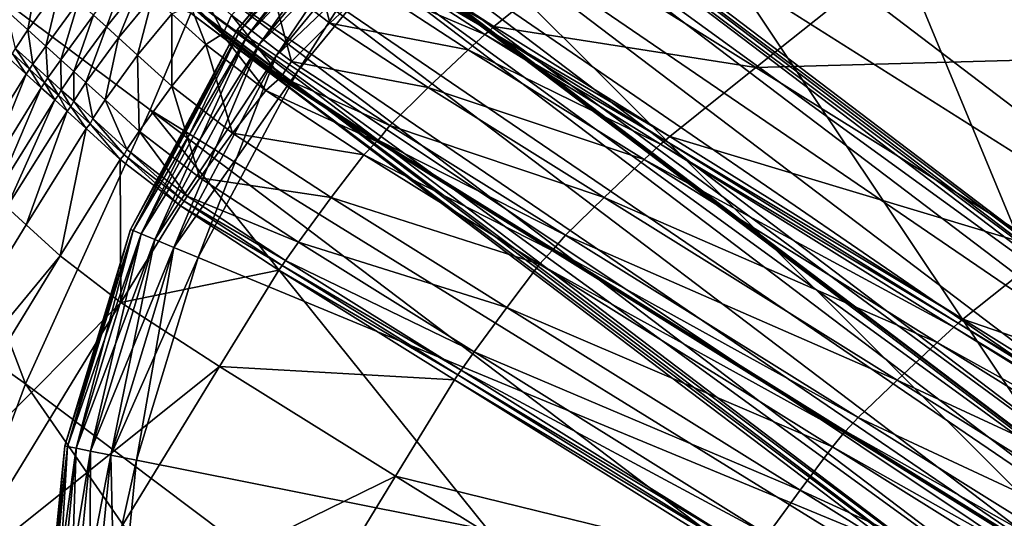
# Model space of a CAD drawing. Header units: millimetres. Extents: x 2387 to 13955, y -4964 to 364.
# Tile 206 of 656: x 6275 to 6306, y -4400 to -4384. Entities that reach past the tile are written whole.
import ezdxf

# ---------------------------------------------------------------- set-up
doc = ezdxf.new("R2010")
doc.units = ezdxf.units.MM
doc.header["$MEASUREMENT"] = 0
doc.layers.add('Predefinito', color=7, linetype='Continuous', true_color=0x000000)

msp = doc.modelspace()

# ---------------------------------------------------------------- linework, layer by layer
at = {"layer": 'Predefinito'}
for points in [[(6324.83, -4390.007, 608.078), (6297.591, -4369.144, 730.455), (6289.654, -4374.346, 730.443)], [(6297.591, -4369.144, 730.455), (6324.83, -4390.007, 608.078), (6336.802, -4383.843, 608.157)], [(6305.065, -4371.096), (6311.699, -4370.442), (6311.699, -4404.446)], [(6311.699, -4370.442, 12), (6305.065, -4371.096, 12), (6311.699, -4404.446, 12)], [(6298.686, -4373.031), (6305.065, -4371.096), (6311.699, -4404.446)], [(6305.065, -4371.096, 12), (6298.686, -4373.031, 12), (6311.699, -4404.446, 12)], [(6292.807, -4376.173), (6298.686, -4373.031), (6311.699, -4404.446)], [(6298.686, -4373.031, 12), (6292.807, -4376.173, 12), (6311.699, -4404.446, 12)], [(6316.893, -4395.073, 608.068), (6289.654, -4374.346, 730.443), (6286.838, -4376.071, 730.406)], [(6289.654, -4374.346, 730.443), (6316.893, -4395.073, 608.068), (6324.83, -4390.007, 608.078)], [(6313.877, -4396.804, 608.015), (6286.641, -4376.125, 730.381), (6286.557, -4376.312, 730.406)], [(6314.076, -4396.752, 608.036), (6286.838, -4376.071, 730.406), (6286.641, -4376.125, 730.381)], [(6286.641, -4376.125, 730.381), (6313.877, -4396.804, 608.015), (6314.076, -4396.752, 608.036)], [(6286.838, -4376.071, 730.406), (6314.076, -4396.752, 608.036), (6316.893, -4395.073, 608.068)], [(6287.654, -4380.402), (6292.807, -4376.173), (6311.699, -4404.446)], [(6292.807, -4376.173, 12), (6287.654, -4380.402, 12), (6311.699, -4404.446, 12)], [(6313.795, -4396.992, 608.036), (6286.557, -4376.312, 730.406), (6286.127, -4376.888, 730.443)], [(6286.557, -4376.312, 730.406), (6313.795, -4396.992, 608.036), (6313.877, -4396.804, 608.015)], [(6313.366, -4397.57, 608.068), (6286.127, -4376.888, 730.443), (6284.888, -4378.108, 730.455)], [(6286.127, -4376.888, 730.443), (6313.366, -4397.57, 608.068), (6313.795, -4396.992, 608.036)], [(6312.128, -4398.791, 608.078), (6284.888, -4378.108, 730.455), (6283.425, -4379.07, 730.364)], [(6284.888, -4378.108, 730.455), (6312.128, -4398.791, 608.078), (6313.366, -4397.57, 608.068)], [(6309.541, -4399.539, 607.764), (6282.319, -4378.871, 730.091), (6281.845, -4378.492, 729.908)], [(6281.845, -4378.492, 729.908), (6309.059, -4399.153, 607.606), (6309.541, -4399.539, 607.764)], [(6309.059, -4399.153, 607.606), (6281.845, -4378.492, 729.908), (6282.279, -4378.916, 730.091)], [(6286.026, -4378.773, 2), (6281.511, -4384.275, 2), (6281.511, -4384.275, 6)], [(6281.511, -4384.275, 6), (6286.026, -4378.773, 6), (6286.026, -4378.773, 2)], [(6286.026, -4378.773, 6), (6281.511, -4384.275, 6), (6281.511, -4384.275, 10)], [(6281.511, -4384.275, 10), (6286.026, -4378.773, 10), (6286.026, -4378.773, 6)], [(6281.587, -4384.326, 1.28), (6281.511, -4384.275, 2), (6286.026, -4378.773, 2)], [(6286.091, -4378.838, 10.72), (6286.026, -4378.773, 10), (6281.511, -4384.275, 10)], [(6281.511, -4384.275, 10), (6281.587, -4384.326, 10.72), (6286.091, -4378.838, 10.72)], [(6286.026, -4378.773, 2), (6286.091, -4378.838, 1.28), (6281.587, -4384.326, 1.28)], [(6281.817, -4384.48, 0.72), (6281.587, -4384.326, 1.28), (6286.091, -4378.838, 1.28)], [(6286.287, -4379.034, 11.28), (6286.091, -4378.838, 10.72), (6281.587, -4384.326, 10.72)], [(6281.587, -4384.326, 10.72), (6281.817, -4384.48, 11.28), (6286.287, -4379.034, 11.28)], [(6286.091, -4378.838, 1.28), (6286.287, -4379.034, 0.72), (6281.817, -4384.48, 0.72)], [(6282.2, -4384.736, 0.32), (6281.817, -4384.48, 0.72), (6286.287, -4379.034, 0.72)], [(6286.612, -4379.36, 11.68), (6286.287, -4379.034, 11.28), (6281.817, -4384.48, 11.28)], [(6286.287, -4379.034, 0.72), (6286.612, -4379.36, 0.32), (6282.2, -4384.736, 0.32)], [(6309.502, -4399.584, 607.764), (6282.279, -4378.916, 730.091), (6282.613, -4379.989, 730.364)], [(6282.279, -4378.916, 730.091), (6309.502, -4399.584, 607.764), (6309.059, -4399.153, 607.606)], [(6282.319, -4378.871, 730.091), (6309.541, -4399.539, 607.764), (6310.66, -4399.749, 608)], [(6310.66, -4399.749, 608), (6283.425, -4379.07, 730.364), (6282.319, -4378.871, 730.091)], [(6283.425, -4379.07, 730.364), (6310.66, -4399.749, 608), (6312.128, -4398.791, 608.078)], [(6268.707, -4379.276, 775.645), (6264.273, -4387.897, 775.663), (6274.858, -4395.411, 730.455)], [(6274.858, -4395.411, 730.455), (6278.779, -4386.787, 730.443), (6268.707, -4379.276, 775.645)], [(6268.707, -4379.276, 775.645), (6278.779, -4386.787, 730.443), (6280.058, -4383.746, 730.405)], [(6281.817, -4384.48, 11.28), (6282.2, -4384.736, 11.68), (6286.612, -4379.36, 11.68)], [(6282.736, -4385.094, 0.08), (6282.2, -4384.736, 0.32), (6286.612, -4379.36, 0.32)], [(6287.068, -4379.816, 11.92), (6286.612, -4379.36, 11.68), (6282.2, -4384.736, 11.68)], [(6286.612, -4379.36, 0.32), (6287.068, -4379.816, 0.08), (6282.736, -4385.094, 0.08)], [(6305.649, -4379.215, 12.171), (6297.81, -4385.458, 12.214), (6292.281, -4382.004, 12.214)], [(6297.81, -4385.458, 12.214), (6305.649, -4379.215, 12.171), (6314.878, -4384.986, 12.171)], [(6309.848, -4400.668, 608), (6282.613, -4379.989, 730.364), (6281.838, -4381.56, 730.456)], [(6282.2, -4384.736, 11.68), (6282.736, -4385.094, 11.92), (6287.068, -4379.816, 11.92)], [(6282.613, -4379.989, 730.364), (6309.848, -4400.668, 608), (6309.502, -4399.584, 607.764)], [(6283.426, -4385.555), (6282.736, -4385.094, 0.08), (6287.068, -4379.816, 0.08)], [(6287.654, -4380.402, 12), (6287.068, -4379.816, 11.92), (6282.736, -4385.094, 11.92)], [(6287.068, -4379.816, 0.08), (6287.654, -4380.402), (6283.426, -4385.555)], [(6282.736, -4385.094, 11.92), (6283.426, -4385.555, 12), (6287.654, -4380.402, 12)], [(6283.426, -4385.555), (6287.654, -4380.402), (6311.699, -4404.446)], [(6287.654, -4380.402, 12), (6283.426, -4385.555, 12), (6311.699, -4404.446, 12)], [(6284.418, -4384.069, 12.26), (6282.507, -4382.593, 12.528), (6283.774, -4381.404, 12.569)], [(6283.774, -4381.404, 12.569), (6285.681, -4382.876, 12.303), (6284.418, -4384.069, 12.26)], [(6309.078, -4402.243, 608.078), (6281.838, -4381.56, 730.456), (6280.78, -4382.94, 730.443)], [(6281.838, -4381.56, 730.456), (6309.078, -4402.243, 608.078), (6309.848, -4400.668, 608)], [(6286.35, -4382.286, 12.519), (6286.488, -4382.156, 12.432), (6289.577, -4384.175, 12.345)], [(6292.281, -4382.004, 12.214), (6289.577, -4384.175, 12.345), (6286.488, -4382.156, 12.432)], [(6289.577, -4384.175, 12.345), (6292.281, -4382.004, 12.214), (6297.81, -4385.458, 12.214)], [(6274.931, -4384.276, 13.515), (6274.276, -4383.678, 13.908), (6275.291, -4382.267, 13.873)], [(6275.291, -4382.267, 13.873), (6275.955, -4382.871, 13.473), (6274.931, -4384.276, 13.515)], [(6277.403, -4384.186, 13.434), (6276.995, -4383.815, 13.427), (6278.027, -4382.468, 13.742)], [(6278.027, -4382.468, 13.742), (6278.458, -4382.859, 13.744), (6277.403, -4384.186, 13.434)], [(6285.681, -4382.876, 12.303), (6286.203, -4382.404, 12.432), (6289.291, -4384.424, 12.345)], [(6286.203, -4382.404, 12.432), (6286.35, -4382.286, 12.519), (6289.436, -4384.303, 12.432)], [(6289.436, -4384.303, 12.432), (6289.291, -4384.424, 12.345), (6286.203, -4382.404, 12.432)], [(6289.577, -4384.175, 12.345), (6289.436, -4384.303, 12.432), (6286.35, -4382.286, 12.519)], [(6283.219, -4385.266, 12.573), (6281.334, -4383.814, 12.832), (6282.507, -4382.593, 12.528)], [(6282.507, -4382.593, 12.528), (6284.418, -4384.069, 12.26), (6283.219, -4385.266, 12.573)], [(6275.492, -4384.787, 13.422), (6274.931, -4384.276, 13.515), (6275.955, -4382.871, 13.473)], [(6275.955, -4382.871, 13.473), (6276.522, -4383.387, 13.379), (6275.492, -4384.787, 13.422)], [(6277.778, -4384.526, 13.216), (6277.403, -4384.186, 13.434), (6278.458, -4382.859, 13.744)], [(6278.458, -4382.859, 13.744), (6278.855, -4383.219, 13.518), (6277.778, -4384.526, 13.216)], [(6281.083, -4384.371, 13.746), (6280.083, -4383.46, 14.071), (6280.274, -4382.849, 13.176)], [(6308.019, -4403.622, 608.068), (6280.78, -4382.94, 730.443), (6280.262, -4383.438, 730.405)], [(6280.274, -4382.849, 13.176), (6281.334, -4383.814, 12.832), (6281.083, -4384.371, 13.746)], [(6280.78, -4382.94, 730.443), (6308.019, -4403.622, 608.068), (6309.078, -4402.243, 608.078)], [(6284.418, -4384.069, 12.26), (6285.681, -4382.876, 12.303), (6288.773, -4384.901, 12.214)], [(6289.291, -4384.424, 12.345), (6288.773, -4384.901, 12.214), (6285.681, -4382.876, 12.303)], [(6275.966, -4385.217, 13.471), (6275.492, -4384.787, 13.422), (6276.522, -4383.387, 13.379)], [(6276.522, -4383.387, 13.379), (6276.995, -4383.815, 13.427), (6275.966, -4385.217, 13.471)], [(6278.376, -4385.07, 12.878), (6277.778, -4384.526, 13.216), (6278.855, -4383.219, 13.518)], [(6278.855, -4383.219, 13.518), (6279.461, -4383.77, 13.176), (6278.376, -4385.07, 12.878)], [(6274.276, -4383.678, 13.908), (6274.931, -4384.276, 13.515), (6274.539, -4384.859, 13.638)], [(6280.521, -4384.735, 12.832), (6279.461, -4383.77, 13.176), (6280.044, -4383.505, 14.071)], [(6280.044, -4383.505, 14.071), (6281.043, -4384.416, 13.746), (6280.521, -4384.735, 12.832)], [(6281.043, -4384.416, 13.746), (6280.044, -4383.505, 14.071), (6280.219, -4383.62, 14.667)], [(6307.323, -4404.224, 608.013), (6280.087, -4383.543, 730.38), (6280.058, -4383.746, 730.405)], [(6280.083, -4383.46, 14.071), (6281.083, -4384.371, 13.746), (6281.178, -4384.495, 14.355)], [(6281.178, -4384.495, 14.355), (6280.219, -4383.62, 14.667), (6280.083, -4383.46, 14.071)], [(6307.499, -4404.119, 608.035), (6280.262, -4383.438, 730.405), (6280.087, -4383.543, 730.38)], [(6280.087, -4383.543, 730.38), (6307.323, -4404.224, 608.013), (6307.499, -4404.119, 608.035)], [(6280.219, -4383.62, 14.667), (6281.178, -4384.495, 14.355), (6281.043, -4384.416, 13.746)], [(6280.262, -4383.438, 730.405), (6307.499, -4404.119, 608.035), (6308.019, -4403.622, 608.068)], [(6276.379, -4385.589, 13.477), (6275.966, -4385.217, 13.471), (6276.995, -4383.815, 13.427)], [(6276.995, -4383.815, 13.427), (6277.403, -4384.186, 13.434), (6276.379, -4385.589, 13.477)], [(6279.456, -4386.052, 12.528), (6278.376, -4385.07, 12.878), (6279.461, -4383.77, 13.176)], [(6307.295, -4404.427, 608.035), (6280.058, -4383.746, 730.405), (6278.779, -4386.787, 730.443)], [(6279.461, -4383.77, 13.176), (6280.521, -4384.735, 12.832), (6279.456, -4386.052, 12.528)], [(6280.058, -4383.746, 730.405), (6307.295, -4404.427, 608.035), (6307.323, -4404.224, 608.013)], [(6282.889, -4385.753, 13.513), (6281.083, -4384.371, 13.746), (6281.334, -4383.814, 12.832)], [(6281.334, -4383.814, 12.832), (6283.219, -4385.266, 12.573), (6282.889, -4385.753, 13.513)], [(6275.083, -4385.359, 13.551), (6274.539, -4384.859, 13.638), (6274.931, -4384.276, 13.515)], [(6274.931, -4384.276, 13.515), (6275.492, -4384.787, 13.422), (6275.083, -4385.359, 13.551)], [(6276.758, -4385.932, 13.257), (6276.379, -4385.589, 13.477), (6277.403, -4384.186, 13.434)], [(6277.403, -4384.186, 13.434), (6277.778, -4384.526, 13.216), (6276.758, -4385.932, 13.257)], [(6281.511, -4384.275, 2), (6278.156, -4390.552, 2), (6278.156, -4390.552, 6)], [(6278.156, -4390.552, 6), (6281.511, -4384.275, 6), (6281.511, -4384.275, 2)], [(6281.511, -4384.275, 6), (6278.156, -4390.552, 6), (6278.156, -4390.552, 10)], [(6278.156, -4390.552, 10), (6281.511, -4384.275, 10), (6281.511, -4384.275, 6)], [(6278.241, -4390.587, 1.28), (6278.156, -4390.552, 2), (6281.511, -4384.275, 2)], [(6281.587, -4384.326, 10.72), (6281.511, -4384.275, 10), (6278.156, -4390.552, 10)], [(6278.156, -4390.552, 10), (6278.241, -4390.587, 10.72), (6281.587, -4384.326, 10.72)], [(6281.511, -4384.275, 2), (6281.587, -4384.326, 1.28), (6278.241, -4390.587, 1.28)], [(6278.496, -4390.693, 0.72), (6278.241, -4390.587, 1.28), (6281.587, -4384.326, 1.28)], [(6281.817, -4384.48, 11.28), (6281.587, -4384.326, 10.72), (6278.241, -4390.587, 10.72)], [(6281.587, -4384.326, 1.28), (6281.817, -4384.48, 0.72), (6278.496, -4390.693, 0.72)], [(6283.219, -4385.266, 12.573), (6284.418, -4384.069, 12.26), (6287.512, -4386.094, 12.171)], [(6288.773, -4384.901, 12.214), (6287.512, -4386.094, 12.171), (6284.418, -4384.069, 12.26)], [(6289.291, -4384.424, 12.345), (6289.436, -4384.303, 12.432), (6294.96, -4387.751, 12.432)], [(6289.436, -4384.303, 12.432), (6289.577, -4384.175, 12.345), (6295.103, -4387.625, 12.345)], [(6295.103, -4387.625, 12.345), (6294.96, -4387.751, 12.432), (6289.436, -4384.303, 12.432)], [(6297.81, -4385.458, 12.214), (6295.103, -4387.625, 12.345), (6289.577, -4384.175, 12.345)], [(6277.357, -4386.477, 12.919), (6276.758, -4385.932, 13.257), (6277.778, -4384.526, 13.216)], [(6277.778, -4384.526, 13.216), (6278.376, -4385.07, 12.878), (6277.357, -4386.477, 12.919)], [(6278.241, -4390.587, 10.72), (6278.496, -4390.693, 11.28), (6281.817, -4384.48, 11.28)], [(6278.922, -4390.869, 0.32), (6278.496, -4390.693, 0.72), (6281.817, -4384.48, 0.72)], [(6282.2, -4384.736, 11.68), (6281.817, -4384.48, 11.28), (6278.496, -4390.693, 11.28)], [(6281.817, -4384.48, 0.72), (6282.2, -4384.736, 0.32), (6278.922, -4390.869, 0.32)], [(6282.407, -4386.187, 12.573), (6280.521, -4384.735, 12.832), (6281.043, -4384.416, 13.746)], [(6281.043, -4384.416, 13.746), (6282.849, -4385.798, 13.513), (6282.407, -4386.187, 12.573)], [(6282.849, -4385.798, 13.513), (6281.043, -4384.416, 13.746), (6281.178, -4384.495, 14.355)], [(6281.083, -4384.371, 13.746), (6282.889, -4385.753, 13.513), (6282.93, -4385.83, 14.14)], [(6282.93, -4385.83, 14.14), (6281.178, -4384.495, 14.355), (6281.083, -4384.371, 13.746)], [(6281.178, -4384.495, 14.355), (6282.93, -4385.83, 14.14), (6282.849, -4385.798, 13.513)], [(6288.773, -4384.901, 12.214), (6289.291, -4384.424, 12.345), (6294.816, -4387.874, 12.345)], [(6294.96, -4387.751, 12.432), (6294.816, -4387.874, 12.345), (6289.291, -4384.424, 12.345)], [(6274.982, -4385.516, 13.637), (6274.449, -4385.023, 13.72), (6274.539, -4384.859, 13.638)], [(6274.539, -4384.859, 13.638), (6275.083, -4385.359, 13.551), (6274.982, -4385.516, 13.637)], [(6275.559, -4385.79, 13.601), (6275.083, -4385.359, 13.551), (6275.492, -4384.787, 13.422)], [(6275.492, -4384.787, 13.422), (6275.966, -4385.217, 13.471), (6275.559, -4385.79, 13.601)], [(6278.496, -4390.693, 11.28), (6278.922, -4390.869, 11.68), (6282.2, -4384.736, 11.68)], [(6279.517, -4391.116, 0.08), (6278.922, -4390.869, 0.32), (6282.2, -4384.736, 0.32)], [(6282.736, -4385.094, 11.92), (6282.2, -4384.736, 11.68), (6278.922, -4390.869, 11.68)], [(6281.367, -4387.528, 12.26), (6279.456, -4386.052, 12.528), (6280.521, -4384.735, 12.832)], [(6282.2, -4384.736, 0.32), (6282.736, -4385.094, 0.08), (6279.517, -4391.116, 0.08)], [(6280.521, -4384.735, 12.832), (6282.407, -4386.187, 12.573), (6281.367, -4387.528, 12.26)], [(6287.512, -4386.094, 12.171), (6288.773, -4384.901, 12.214), (6294.299, -4388.352, 12.214)], [(6294.816, -4387.874, 12.345), (6294.299, -4388.352, 12.214), (6288.773, -4384.901, 12.214)], [(6274.331, -4385.169, 13.638), (6274.875, -4385.669, 13.551), (6272.996, -4388.708, 13.423)], [(6274.875, -4385.669, 13.551), (6274.331, -4385.169, 13.638), (6274.449, -4385.023, 13.72)], [(6274.449, -4385.023, 13.72), (6274.982, -4385.516, 13.637), (6274.875, -4385.669, 13.551)], [(6275.983, -4386.17, 13.605), (6275.559, -4385.79, 13.601), (6275.966, -4385.217, 13.471)], [(6275.966, -4385.217, 13.471), (6276.379, -4385.589, 13.477), (6275.983, -4386.17, 13.605)], [(6278.434, -4387.457, 12.569), (6277.357, -4386.477, 12.919), (6278.376, -4385.07, 12.878)], [(6278.376, -4385.07, 12.878), (6279.456, -4386.052, 12.528), (6278.434, -4387.457, 12.569)], [(6278.922, -4390.869, 11.68), (6279.517, -4391.116, 11.92), (6282.736, -4385.094, 11.92)], [(6280.283, -4391.433), (6279.517, -4391.116, 0.08), (6282.736, -4385.094, 0.08)], [(6283.426, -4385.555, 12), (6282.736, -4385.094, 11.92), (6279.517, -4391.116, 11.92)], [(6282.736, -4385.094, 0.08), (6283.426, -4385.555), (6280.283, -4391.433)], [(6282.889, -4385.753, 13.513), (6283.219, -4385.266, 12.573), (6286.302, -4387.282, 12.487)], [(6287.512, -4386.094, 12.171), (6286.302, -4387.282, 12.487), (6283.219, -4385.266, 12.573)], [(6314.878, -4384.986, 12.171), (6307.026, -4391.216, 12.214), (6297.81, -4385.458, 12.214)], [(6275.35, -4386.099, 13.601), (6274.875, -4385.669, 13.551), (6274.982, -4385.516, 13.637)], [(6275.459, -4385.947, 13.687), (6274.982, -4385.516, 13.637), (6275.083, -4385.359, 13.551)], [(6274.982, -4385.516, 13.637), (6275.459, -4385.947, 13.687), (6275.35, -4386.099, 13.601)], [(6275.083, -4385.359, 13.551), (6275.559, -4385.79, 13.601), (6275.459, -4385.947, 13.687)], [(6279.517, -4391.116, 11.92), (6280.283, -4391.433, 12), (6283.426, -4385.555, 12)], [(6280.283, -4391.433), (6283.426, -4385.555), (6311.699, -4404.446)], [(6283.426, -4385.555, 12), (6280.283, -4391.433, 12), (6311.699, -4404.446, 12)], [(6295.103, -4387.625, 12.345), (6297.81, -4385.458, 12.214), (6307.026, -4391.216, 12.214)], [(6273.473, -4389.136, 13.471), (6272.996, -4388.708, 13.423), (6274.875, -4385.669, 13.551)], [(6274.875, -4385.669, 13.551), (6275.35, -4386.099, 13.601), (6273.473, -4389.136, 13.471)], [(6275.89, -4386.332, 13.69), (6275.459, -4385.947, 13.687), (6275.559, -4385.79, 13.601)], [(6275.559, -4385.79, 13.601), (6275.983, -4386.17, 13.605), (6275.89, -4386.332, 13.69)], [(6276.373, -4386.52, 13.382), (6275.983, -4386.17, 13.605), (6276.379, -4385.589, 13.477)], [(6276.379, -4385.589, 13.477), (6276.758, -4385.932, 13.257), (6276.373, -4386.52, 13.382)], [(6282.407, -4386.187, 12.573), (6282.849, -4385.798, 13.513), (6285.899, -4387.785, 13.435)], [(6285.959, -4387.798, 14.068), (6285.899, -4387.785, 13.435), (6282.849, -4385.798, 13.513)], [(6282.849, -4385.798, 13.513), (6282.93, -4385.83, 14.14), (6285.959, -4387.798, 14.068)], [(6282.93, -4385.83, 14.14), (6282.889, -4385.753, 13.513), (6285.939, -4387.74, 13.435)], [(6286.302, -4387.282, 12.487), (6285.939, -4387.74, 13.435), (6282.889, -4385.753, 13.513)], [(6285.939, -4387.74, 13.435), (6285.959, -4387.798, 14.068), (6282.93, -4385.83, 14.14)], [(6273.89, -4389.51, 13.477), (6273.473, -4389.136, 13.471), (6275.35, -4386.099, 13.601)], [(6275.35, -4386.099, 13.601), (6275.775, -4386.48, 13.605), (6273.89, -4389.51, 13.477)], [(6275.775, -4386.48, 13.605), (6275.35, -4386.099, 13.601), (6275.459, -4385.947, 13.687)], [(6275.459, -4385.947, 13.687), (6275.89, -4386.332, 13.69), (6275.775, -4386.48, 13.605)], [(6276.287, -4386.686, 13.465), (6275.89, -4386.332, 13.69), (6275.983, -4386.17, 13.605)], [(6275.983, -4386.17, 13.605), (6276.373, -4386.52, 13.382), (6276.287, -4386.686, 13.465)], [(6276.976, -4387.068, 13.042), (6276.373, -4386.52, 13.382), (6276.758, -4385.932, 13.257)], [(6276.758, -4385.932, 13.257), (6277.357, -4386.477, 12.919), (6276.976, -4387.068, 13.042)], [(6280.341, -4388.93, 12.303), (6278.434, -4387.457, 12.569), (6279.456, -4386.052, 12.528)], [(6279.456, -4386.052, 12.528), (6281.367, -4387.528, 12.26), (6280.341, -4388.93, 12.303)], [(6281.367, -4387.528, 12.26), (6282.407, -4386.187, 12.573), (6285.489, -4388.203, 12.487)], [(6285.899, -4387.785, 13.435), (6285.489, -4388.203, 12.487), (6282.407, -4386.187, 12.573)], [(6286.302, -4387.282, 12.487), (6287.512, -4386.094, 12.171), (6293.038, -4389.545, 12.171)], [(6294.299, -4388.352, 12.214), (6293.038, -4389.545, 12.171), (6287.512, -4386.094, 12.171)], [(6274.272, -4389.856, 13.256), (6273.89, -4389.51, 13.477), (6275.775, -4386.48, 13.605)], [(6275.775, -4386.48, 13.605), (6276.165, -4386.83, 13.382), (6274.272, -4389.856, 13.256)], [(6276.165, -4386.83, 13.382), (6275.775, -4386.48, 13.605), (6275.89, -4386.332, 13.69)], [(6275.89, -4386.332, 13.69), (6276.287, -4386.686, 13.465), (6276.165, -4386.83, 13.382)], [(6278.043, -4388.041, 12.695), (6276.976, -4387.068, 13.042), (6277.357, -4386.477, 12.919)], [(6277.357, -4386.477, 12.919), (6278.434, -4387.457, 12.569), (6278.043, -4388.041, 12.695)], [(6278.779, -4386.787, 730.443), (6274.858, -4395.411, 730.455), (6302.325, -4416.093, 608.078)], [(6276.769, -4387.378, 13.042), (6276.165, -4386.83, 13.382), (6276.287, -4386.686, 13.465)], [(6276.893, -4387.236, 13.124), (6276.287, -4386.686, 13.465), (6276.373, -4386.52, 13.382)], [(6276.287, -4386.686, 13.465), (6276.893, -4387.236, 13.124), (6276.769, -4387.378, 13.042)], [(6276.373, -4386.52, 13.382), (6276.976, -4387.068, 13.042), (6276.893, -4387.236, 13.124)], [(6302.325, -4416.093, 608.078), (6306.075, -4407.47, 608.068), (6278.779, -4386.787, 730.443)], [(6278.779, -4386.787, 730.443), (6306.075, -4407.47, 608.068), (6307.295, -4404.427, 608.035)], [(6274.874, -4390.403, 12.917), (6274.272, -4389.856, 13.256), (6276.165, -4386.83, 13.382)], [(6276.165, -4386.83, 13.382), (6276.769, -4387.378, 13.042), (6274.874, -4390.403, 12.917)], [(6277.954, -4388.206, 12.779), (6276.893, -4387.236, 13.124), (6276.976, -4387.068, 13.042)], [(6276.976, -4387.068, 13.042), (6278.043, -4388.041, 12.695), (6277.954, -4388.206, 12.779)], [(6275.95, -4391.38, 12.568), (6274.874, -4390.403, 12.917), (6276.769, -4387.378, 13.042)], [(6276.769, -4387.378, 13.042), (6277.836, -4388.351, 12.695), (6275.95, -4391.38, 12.568)], [(6277.836, -4388.351, 12.695), (6276.769, -4387.378, 13.042), (6276.893, -4387.236, 13.124)], [(6276.893, -4387.236, 13.124), (6277.954, -4388.206, 12.779), (6277.836, -4388.351, 12.695)], [(6285.939, -4387.74, 13.435), (6286.302, -4387.282, 12.487), (6291.823, -4390.728, 12.487)], [(6293.038, -4389.545, 12.171), (6291.823, -4390.728, 12.487), (6286.302, -4387.282, 12.487)], [(6279.938, -4389.506, 12.432), (6278.043, -4388.041, 12.695), (6278.434, -4387.457, 12.569)], [(6278.434, -4387.457, 12.569), (6280.341, -4388.93, 12.303), (6279.938, -4389.506, 12.432)], [(6280.341, -4388.93, 12.303), (6281.367, -4387.528, 12.26), (6284.461, -4389.553, 12.171)], [(6285.489, -4388.203, 12.487), (6284.461, -4389.553, 12.171), (6281.367, -4387.528, 12.26)], [(6291.823, -4390.728, 12.487), (6291.447, -4391.174, 13.435), (6285.939, -4387.74, 13.435)], [(6285.959, -4387.798, 14.068), (6285.939, -4387.74, 13.435), (6291.447, -4391.174, 13.435)], [(6294.96, -4387.751, 12.432), (6295.103, -4387.625, 12.345), (6304.312, -4393.375, 12.345)], [(6307.026, -4391.216, 12.214), (6304.312, -4393.375, 12.345), (6295.103, -4387.625, 12.345)], [(6270.193, -4407.967, 730.455), (6274.858, -4395.411, 730.455), (6264.273, -4387.897, 775.663)], [(6279.841, -4389.665, 12.519), (6277.954, -4388.206, 12.779), (6278.043, -4388.041, 12.695)], [(6278.043, -4388.041, 12.695), (6279.938, -4389.506, 12.432), (6279.841, -4389.665, 12.519)], [(6285.489, -4388.203, 12.487), (6285.899, -4387.785, 13.435), (6291.407, -4391.219, 13.435)], [(6285.899, -4387.785, 13.435), (6285.959, -4387.798, 14.068), (6291.458, -4391.224, 14.068)], [(6291.458, -4391.224, 14.068), (6291.407, -4391.219, 13.435), (6285.899, -4387.785, 13.435)], [(6291.447, -4391.174, 13.435), (6291.458, -4391.224, 14.068), (6285.959, -4387.798, 14.068)], [(6294.299, -4388.352, 12.214), (6294.816, -4387.874, 12.345), (6304.025, -4393.624, 12.345)], [(6294.816, -4387.874, 12.345), (6294.96, -4387.751, 12.432), (6304.167, -4393.499, 12.432)], [(6304.167, -4393.499, 12.432), (6304.025, -4393.624, 12.345), (6294.816, -4387.874, 12.345)], [(6304.312, -4393.375, 12.345), (6304.167, -4393.499, 12.432), (6294.96, -4387.751, 12.432)], [(6277.857, -4392.848, 12.303), (6275.95, -4391.38, 12.568), (6277.836, -4388.351, 12.695)], [(6279.731, -4389.815, 12.432), (6277.836, -4388.351, 12.695), (6277.954, -4388.206, 12.779)], [(6277.836, -4388.351, 12.695), (6279.731, -4389.815, 12.432), (6277.857, -4392.848, 12.303)], [(6277.954, -4388.206, 12.779), (6279.841, -4389.665, 12.519), (6279.731, -4389.815, 12.432)], [(6284.461, -4389.553, 12.171), (6285.489, -4388.203, 12.487), (6291.011, -4391.649, 12.487)], [(6291.407, -4391.219, 13.435), (6291.011, -4391.649, 12.487), (6285.489, -4388.203, 12.487)], [(6293.038, -4389.545, 12.171), (6294.299, -4388.352, 12.214), (6303.51, -4394.104, 12.214)], [(6304.025, -4393.624, 12.345), (6303.51, -4394.104, 12.214), (6294.299, -4388.352, 12.214)], [(6279.938, -4389.506, 12.432), (6280.341, -4388.93, 12.303), (6283.433, -4390.955, 12.214)], [(6284.461, -4389.553, 12.171), (6283.433, -4390.955, 12.214), (6280.341, -4388.93, 12.303)], [(6279.841, -4389.665, 12.519), (6279.938, -4389.506, 12.432), (6283.025, -4391.527, 12.345)], [(6283.433, -4390.955, 12.214), (6283.025, -4391.527, 12.345), (6279.938, -4389.506, 12.432)], [(6283.433, -4390.955, 12.214), (6284.461, -4389.553, 12.171), (6289.987, -4393.003, 12.171)], [(6291.011, -4391.649, 12.487), (6289.987, -4393.003, 12.171), (6284.461, -4389.553, 12.171)], [(6291.823, -4390.728, 12.487), (6293.038, -4389.545, 12.171), (6302.249, -4395.297, 12.171)], [(6303.51, -4394.104, 12.214), (6302.249, -4395.297, 12.171), (6293.038, -4389.545, 12.171)], [(6274.272, -4389.856, 13.256), (6274.874, -4390.403, 12.917), (6269.48, -4399.223, 12.873)], [(6277.857, -4392.848, 12.303), (6279.731, -4389.815, 12.432), (6282.818, -4391.836, 12.345)], [(6279.731, -4389.815, 12.432), (6279.841, -4389.665, 12.519), (6282.925, -4391.683, 12.432)], [(6282.925, -4391.683, 12.432), (6282.818, -4391.836, 12.345), (6279.731, -4389.815, 12.432)], [(6283.025, -4391.527, 12.345), (6282.925, -4391.683, 12.432), (6279.841, -4389.665, 12.519)], [(6269.48, -4399.223, 12.873), (6274.874, -4390.403, 12.917), (6275.95, -4391.38, 12.568)], [(6278.156, -4390.552, 2), (6276.09, -4397.363, 2), (6276.09, -4397.363, 6)], [(6276.09, -4397.363, 6), (6278.156, -4390.552, 6), (6278.156, -4390.552, 2)], [(6278.156, -4390.552, 6), (6276.09, -4397.363, 6), (6276.09, -4397.363, 10)], [(6276.09, -4397.363, 10), (6278.156, -4390.552, 10), (6278.156, -4390.552, 6)], [(6276.18, -4397.381, 1.28), (6276.09, -4397.363, 2), (6278.156, -4390.552, 2)], [(6278.241, -4390.587, 10.72), (6278.156, -4390.552, 10), (6276.09, -4397.363, 10)], [(6276.09, -4397.363, 10), (6276.18, -4397.381, 10.72), (6278.241, -4390.587, 10.72)], [(6278.156, -4390.552, 2), (6278.241, -4390.587, 1.28), (6276.18, -4397.381, 1.28)], [(6276.451, -4397.435, 0.72), (6276.18, -4397.381, 1.28), (6278.241, -4390.587, 1.28)], [(6278.496, -4390.693, 11.28), (6278.241, -4390.587, 10.72), (6276.18, -4397.381, 10.72)], [(6276.18, -4397.381, 10.72), (6276.451, -4397.435, 11.28), (6278.496, -4390.693, 11.28)], [(6278.241, -4390.587, 1.28), (6278.496, -4390.693, 0.72), (6276.451, -4397.435, 0.72)], [(6276.903, -4397.525, 0.32), (6276.451, -4397.435, 0.72), (6278.496, -4390.693, 0.72)], [(6278.922, -4390.869, 11.68), (6278.496, -4390.693, 11.28), (6276.451, -4397.435, 11.28)], [(6278.496, -4390.693, 0.72), (6278.922, -4390.869, 0.32), (6276.903, -4397.525, 0.32)], [(6291.447, -4391.174, 13.435), (6291.823, -4390.728, 12.487), (6301.026, -4396.471, 12.487)], [(6302.249, -4395.297, 12.171), (6301.026, -4396.471, 12.487), (6291.823, -4390.728, 12.487)], [(6276.451, -4397.435, 11.28), (6276.903, -4397.525, 11.68), (6278.922, -4390.869, 11.68)], [(6277.535, -4397.651, 0.08), (6276.903, -4397.525, 0.32), (6278.922, -4390.869, 0.32)], [(6279.517, -4391.116, 11.92), (6278.922, -4390.869, 11.68), (6276.903, -4397.525, 11.68)], [(6276.903, -4397.525, 11.68), (6277.535, -4397.651, 11.92), (6279.517, -4391.116, 11.92)], [(6278.922, -4390.869, 0.32), (6279.517, -4391.116, 0.08), (6277.535, -4397.651, 0.08)], [(6278.348, -4397.812), (6277.535, -4397.651, 0.08), (6279.517, -4391.116, 0.08)], [(6280.283, -4391.433, 12), (6279.517, -4391.116, 11.92), (6277.535, -4397.651, 11.92)], [(6279.517, -4391.116, 0.08), (6280.283, -4391.433), (6278.348, -4397.812)], [(6283.025, -4391.527, 12.345), (6283.433, -4390.955, 12.214), (6288.959, -4394.404, 12.214)], [(6289.987, -4393.003, 12.171), (6288.959, -4394.404, 12.214), (6283.433, -4390.955, 12.214)], [(6275.95, -4391.38, 12.568), (6270.559, -4400.194, 12.524), (6269.48, -4399.223, 12.873)], [(6270.559, -4400.194, 12.524), (6275.95, -4391.38, 12.568), (6277.857, -4392.848, 12.303)], [(6277.535, -4397.651, 11.92), (6278.348, -4397.812, 12), (6280.283, -4391.433, 12)], [(6278.348, -4397.812), (6280.283, -4391.433), (6311.699, -4404.446)], [(6280.283, -4391.433, 12), (6278.348, -4397.812, 12), (6311.699, -4404.446, 12)], [(6291.011, -4391.649, 12.487), (6291.407, -4391.219, 13.435), (6300.587, -4396.943, 13.435)], [(6300.624, -4396.935, 14.068), (6300.587, -4396.943, 13.435), (6291.407, -4391.219, 13.435)], [(6291.407, -4391.219, 13.435), (6291.458, -4391.224, 14.068), (6300.624, -4396.935, 14.068)], [(6291.458, -4391.224, 14.068), (6291.447, -4391.174, 13.435), (6300.627, -4396.898, 13.435)], [(6301.026, -4396.471, 12.487), (6300.627, -4396.898, 13.435), (6291.447, -4391.174, 13.435)], [(6300.627, -4396.898, 13.435), (6300.624, -4396.935, 14.068), (6291.458, -4391.224, 14.068)], [(6304.312, -4393.375, 12.345), (6307.026, -4391.216, 12.214), (6318.086, -4398.124, 12.214)], [(6282.818, -4391.836, 12.345), (6282.925, -4391.683, 12.432), (6288.448, -4395.131, 12.432)], [(6282.925, -4391.683, 12.432), (6283.025, -4391.527, 12.345), (6288.55, -4394.975, 12.345)], [(6288.55, -4394.975, 12.345), (6288.448, -4395.131, 12.432), (6282.925, -4391.683, 12.432)], [(6288.959, -4394.404, 12.214), (6288.55, -4394.975, 12.345), (6283.025, -4391.527, 12.345)], [(6289.987, -4393.003, 12.171), (6291.011, -4391.649, 12.487), (6300.213, -4397.392, 12.487)], [(6300.587, -4396.943, 13.435), (6300.213, -4397.392, 12.487), (6291.011, -4391.649, 12.487)], [(6282.818, -4391.836, 12.345), (6280.952, -4394.868, 12.214), (6277.857, -4392.848, 12.303)], [(6280.952, -4394.868, 12.214), (6282.818, -4391.836, 12.345), (6288.343, -4395.284, 12.345)], [(6288.448, -4395.131, 12.432), (6288.343, -4395.284, 12.345), (6282.818, -4391.836, 12.345)], [(6277.857, -4392.848, 12.303), (6272.471, -4401.652, 12.259), (6270.559, -4400.194, 12.524)], [(6272.471, -4401.652, 12.259), (6277.857, -4392.848, 12.303), (6280.952, -4394.868, 12.214)], [(6288.959, -4394.404, 12.214), (6289.987, -4393.003, 12.171), (6299.198, -4398.753, 12.171)], [(6300.213, -4397.392, 12.487), (6299.198, -4398.753, 12.171), (6289.987, -4393.003, 12.171)], [(6304.025, -4393.624, 12.345), (6304.167, -4393.499, 12.432), (6315.215, -4400.396, 12.432)], [(6304.167, -4393.499, 12.432), (6304.312, -4393.375, 12.345), (6315.362, -4400.275, 12.345)], [(6315.362, -4400.275, 12.345), (6315.215, -4400.396, 12.432), (6304.167, -4393.499, 12.432)], [(6318.086, -4398.124, 12.214), (6315.362, -4400.275, 12.345), (6304.312, -4393.375, 12.345)], [(6303.51, -4394.104, 12.214), (6304.025, -4393.624, 12.345), (6315.075, -4400.523, 12.345)], [(6315.215, -4400.396, 12.432), (6315.075, -4400.523, 12.345), (6304.025, -4393.624, 12.345)], [(6302.249, -4395.297, 12.171), (6303.51, -4394.104, 12.214), (6314.563, -4401.007, 12.214)], [(6315.075, -4400.523, 12.345), (6314.563, -4401.007, 12.214), (6303.51, -4394.104, 12.214)], [(6288.55, -4394.975, 12.345), (6288.959, -4394.404, 12.214), (6298.17, -4400.154, 12.214)], [(6299.198, -4398.753, 12.171), (6298.17, -4400.154, 12.214), (6288.959, -4394.404, 12.214)], [(6280.952, -4394.868, 12.214), (6275.576, -4403.662, 12.171), (6272.471, -4401.652, 12.259)], [(6275.576, -4403.662, 12.171), (6280.952, -4394.868, 12.214), (6286.486, -4398.313, 12.214)], [(6288.343, -4395.284, 12.345), (6286.486, -4398.313, 12.214), (6280.952, -4394.868, 12.214)], [(6288.343, -4395.284, 12.345), (6288.448, -4395.131, 12.432), (6297.654, -4400.877, 12.432)], [(6288.448, -4395.131, 12.432), (6288.55, -4394.975, 12.345), (6297.758, -4400.723, 12.345)], [(6297.758, -4400.723, 12.345), (6297.654, -4400.877, 12.432), (6288.448, -4395.131, 12.432)], [(6298.17, -4400.154, 12.214), (6297.758, -4400.723, 12.345), (6288.55, -4394.975, 12.345)], [(6274.858, -4395.411, 730.455), (6270.193, -4407.967, 730.455), (6297.829, -4428.649, 608.078)], [(6297.829, -4428.649, 608.078), (6302.325, -4416.093, 608.078), (6274.858, -4395.411, 730.455)], [(6286.486, -4398.313, 12.214), (6288.343, -4395.284, 12.345), (6297.551, -4401.032, 12.345)], [(6297.654, -4400.877, 12.432), (6297.551, -4401.032, 12.345), (6288.343, -4395.284, 12.345)], [(6301.026, -4396.471, 12.487), (6302.249, -4395.297, 12.171), (6313.302, -4402.199, 12.171)], [(6314.563, -4401.007, 12.214), (6313.302, -4402.199, 12.171), (6302.249, -4395.297, 12.171)], [(6300.627, -4396.898, 13.435), (6301.026, -4396.471, 12.487), (6312.069, -4403.364, 12.487)], [(6313.302, -4402.199, 12.171), (6312.069, -4403.364, 12.487), (6301.026, -4396.471, 12.487)], [(6300.213, -4397.392, 12.487), (6300.587, -4396.943, 13.435), (6311.604, -4403.811, 13.435)], [(6300.587, -4396.943, 13.435), (6300.624, -4396.935, 14.068), (6311.622, -4403.788, 14.068)], [(6311.622, -4403.788, 14.068), (6311.604, -4403.811, 13.435), (6300.587, -4396.943, 13.435)], [(6300.624, -4396.935, 14.068), (6300.627, -4396.898, 13.435), (6311.644, -4403.766, 13.435)], [(6311.644, -4403.766, 13.435), (6311.622, -4403.788, 14.068), (6300.624, -4396.935, 14.068)], [(6312.069, -4403.364, 12.487), (6311.644, -4403.766, 13.435), (6300.627, -4396.898, 13.435)], [(6276.09, -4397.363, 2), (6275.392, -4404.446, 2), (6275.392, -4404.446, 6)], [(6275.392, -4404.446, 6), (6276.09, -4397.363, 6), (6276.09, -4397.363, 2)], [(6276.09, -4397.363, 6), (6275.392, -4404.446, 6), (6275.392, -4404.446, 10)], [(6275.392, -4404.446, 10), (6276.09, -4397.363, 10), (6276.09, -4397.363, 6)], [(6275.484, -4404.446, 1.28), (6275.392, -4404.446, 2), (6276.09, -4397.363, 2)], [(6276.18, -4397.381, 10.72), (6276.09, -4397.363, 10), (6275.392, -4404.446, 10)], [(6275.392, -4404.446, 10), (6275.484, -4404.446, 10.72), (6276.18, -4397.381, 10.72)], [(6276.09, -4397.363, 2), (6276.18, -4397.381, 1.28), (6275.484, -4404.446, 1.28)], [(6275.76, -4404.446, 0.72), (6275.484, -4404.446, 1.28), (6276.18, -4397.381, 1.28)], [(6276.451, -4397.435, 11.28), (6276.18, -4397.381, 10.72), (6275.484, -4404.446, 10.72)], [(6275.484, -4404.446, 10.72), (6275.76, -4404.446, 11.28), (6276.451, -4397.435, 11.28)], [(6276.18, -4397.381, 1.28), (6276.451, -4397.435, 0.72), (6275.76, -4404.446, 0.72)], [(6276.221, -4404.446, 0.32), (6275.76, -4404.446, 0.72), (6276.451, -4397.435, 0.72)], [(6276.903, -4397.525, 11.68), (6276.451, -4397.435, 11.28), (6275.76, -4404.446, 11.28)], [(6275.76, -4404.446, 11.28), (6276.221, -4404.446, 11.68), (6276.903, -4397.525, 11.68)], [(6276.451, -4397.435, 0.72), (6276.903, -4397.525, 0.32), (6276.221, -4404.446, 0.32)], [(6276.866, -4404.446, 0.08), (6276.221, -4404.446, 0.32), (6276.903, -4397.525, 0.32)], [(6277.535, -4397.651, 11.92), (6276.903, -4397.525, 11.68), (6276.221, -4404.446, 11.68)], [(6276.903, -4397.525, 0.32), (6277.535, -4397.651, 0.08), (6276.866, -4404.446, 0.08)], [(6299.198, -4398.753, 12.171), (6300.213, -4397.392, 12.487), (6311.257, -4404.284, 12.487)], [(6311.604, -4403.811, 13.435), (6311.257, -4404.284, 12.487), (6300.213, -4397.392, 12.487)], [(6276.221, -4404.446, 11.68), (6276.866, -4404.446, 11.92), (6277.535, -4397.651, 11.92)], [(6277.695, -4404.446), (6276.866, -4404.446, 0.08), (6277.535, -4397.651, 0.08)], [(6278.348, -4397.812, 12), (6277.535, -4397.651, 11.92), (6276.866, -4404.446, 11.92)], [(6276.866, -4404.446, 11.92), (6277.695, -4404.446, 12), (6278.348, -4397.812, 12)], [(6277.535, -4397.651, 0.08), (6278.348, -4397.812), (6277.695, -4404.446)], [(6277.695, -4404.446), (6278.348, -4397.812), (6311.699, -4404.446)], [(6278.348, -4397.812, 12), (6277.695, -4404.446, 12), (6311.699, -4404.446, 12)], [(6286.486, -4398.313, 12.214), (6281.129, -4407.093, 12.171), (6275.576, -4403.662, 12.171)], [(6281.129, -4407.093, 12.171), (6286.486, -4398.313, 12.214), (6295.708, -4404.054, 12.214)], [(6297.551, -4401.032, 12.345), (6295.708, -4404.054, 12.214), (6286.486, -4398.313, 12.214)], [(6298.17, -4400.154, 12.214), (6299.198, -4398.753, 12.171), (6310.252, -4405.653, 12.171)], [(6311.257, -4404.284, 12.487), (6310.252, -4405.653, 12.171), (6299.198, -4398.753, 12.171)]]:
    msp.add_3dface(points, dxfattribs=at)

doc.saveas('drawing.dxf')
